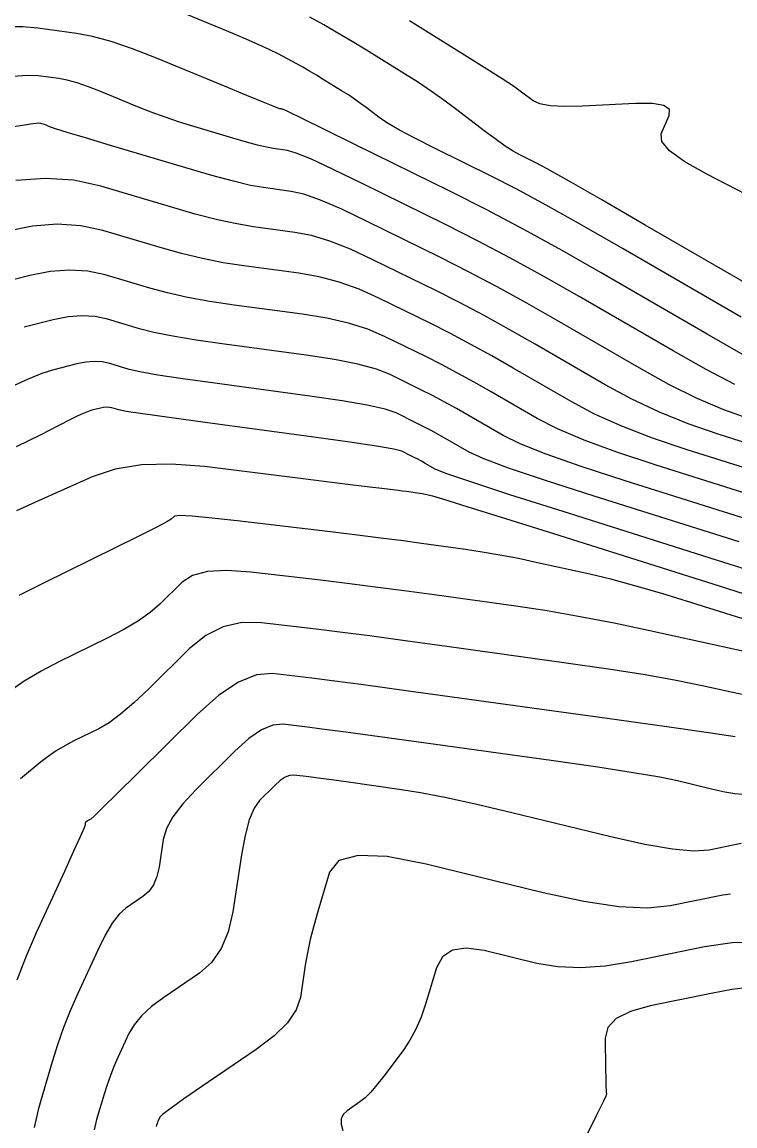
# Model space of a CAD drawing. Extents: x 2082232 to 2083549, y 592624 to 593832.
# Drawn here: x 2083009.63 to 2083036.95, y 593319.73 to 593362.05 of the extents above; entities that cross this region are included whole.
import ezdxf

# ---------------------------------------------------------------- set-up
doc = ezdxf.new("R2010")
doc.units = 0
doc.layers.add('DT_X_Contour_Major', color=7, linetype='Continuous')
doc.layers.add('DT_X_Contour_Minor', color=7, linetype='Continuous')

msp = doc.modelspace()

# ---------------------------------------------------------------- linework, layer by layer
at = {"layer": 'DT_X_Contour_Major'}
for points in [[(2083036.953, 593348.159), (2083035.847, 593348.731), (2083034.579, 593349.443), (2083030.981, 593351.529), (2083029.65, 593352.287), (2083028.353, 593353), (2083027.09, 593353.667), (2083025.863, 593354.287), (2083022.635, 593355.879), (2083021.55, 593356.405), (2083020.716, 593356.789), (2083020.132, 593357.03), (2083019.799, 593357.129), (2083019.247, 593357.204), (2083018.995, 593357.249), (2083018.655, 593357.329), (2083018.227, 593357.445), (2083017.71, 593357.595), (2083016.215, 593358.042), (2083015.659, 593358.216), (2083015.114, 593358.401), (2083014.579, 593358.598), (2083014.054, 593358.807), (2083012.669, 593359.379), (2083012.177, 593359.571), (2083011.741, 593359.721), (2083011.36, 593359.826), (2083011.035, 593359.888), (2083010.242, 593359.995), (2083009.852, 593360.008), (2083009.277, 593359.965)], [(2083037.683, 593342.91), (2083032.744, 593344.47), (2083031.062, 593345.017), (2083029.721, 593345.489), (2083028.722, 593345.885), (2083028.063, 593346.206), (2083026.762, 593346.96), (2083026.28, 593347.235), (2083025.811, 593347.493), (2083025.354, 593347.734), (2083024.91, 593347.958), (2083023.742, 593348.534), (2083023.212, 593348.743), (2083022.499, 593348.937), (2083021.601, 593349.117), (2083020.52, 593349.282), (2083017.391, 593349.703), (2083016.307, 593349.858), (2083015.402, 593350.008), (2083014.675, 593350.153), (2083014.126, 593350.293), (2083012.901, 593350.659), (2083012.427, 593350.761), (2083011.923, 593350.792), (2083011.389, 593350.752), (2083010.825, 593350.64), (2083009.713, 593350.358)], [(2083037.415, 593337.89), (2083033.694, 593338.712), (2083032.327, 593339.002), (2083031.014, 593339.256), (2083029.757, 593339.474), (2083028.555, 593339.655), (2083025.423, 593340.089), (2083024.27, 593340.247), (2083023.16, 593340.393), (2083022.094, 593340.528), (2083021.07, 593340.652), (2083018.399, 593340.967), (2083017.483, 593341.031), (2083016.737, 593340.987), (2083016.163, 593340.835), (2083015.759, 593340.575), (2083014.909, 593339.737), (2083014.544, 593339.419), (2083014.085, 593339.095), (2083013.531, 593338.765), (2083012.884, 593338.427), (2083011.034, 593337.519), (2083010.357, 593337.164), (2083009.715, 593336.779), (2083009.107, 593336.366)], [(2083036.779, 593328.617), (2083036.489, 593328.58), (2083034.474, 593328.166), (2083033.603, 593328.082), (2083032.5, 593328.139), (2083031.166, 593328.337), (2083029.6, 593328.676), (2083025.115, 593329.77), (2083023.622, 593330.058), (2083022.508, 593330.103), (2083021.771, 593329.904), (2083021.413, 593329.462), (2083020.963, 593327.957), (2083020.806, 593327.406), (2083020.674, 593326.878), (2083020.566, 593326.376), (2083020.483, 593325.898), (2083020.295, 593324.655), (2083020.135, 593324.181), (2083019.799, 593323.691), (2083019.286, 593323.183), (2083018.595, 593322.66), (2083016.518, 593321.241), (2083015.833, 593320.769), (2083015.337, 593320.416), (2083015.03, 593320.183), (2083014.911, 593320.07), (2083014.847, 593319.929), (2083014.823, 593319.875), (2083014.802, 593319.821), (2083014.782, 593319.766), (2083014.765, 593319.71)]]:
    msp.add_lwpolyline(points, dxfattribs=at)
at = {"layer": 'DT_X_Contour_Minor'}
for points in [[(2083037.185, 593350.738), (2083032.669, 593353.356), (2083031.085, 593354.266), (2083029.717, 593355.032), (2083028.567, 593355.654), (2083027.633, 593356.133), (2083025.434, 593357.218), (2083024.686, 593357.594), (2083024.093, 593357.908), (2083023.655, 593358.159), (2083023.37, 593358.349), (2083022.818, 593358.773), (2083022.604, 593358.932), (2083022.376, 593359.093), (2083022.134, 593359.255), (2083021.877, 593359.417), (2083021.174, 593359.853), (2083020.911, 593360.014), (2083020.65, 593360.168), (2083020.389, 593360.317), (2083020.129, 593360.46), (2083019.439, 593360.832), (2083019.121, 593360.992), (2083018.684, 593361.193), (2083018.13, 593361.434), (2083017.458, 593361.716), (2083015.507, 593362.521)], [(2083038.488, 593351.386), (2083033.513, 593354.27), (2083031.852, 593355.23), (2083030.6, 593355.948), (2083029.757, 593356.425), (2083029.323, 593356.659), (2083028.71, 593356.961), (2083028.455, 593357.102), (2083028.15, 593357.296), (2083027.795, 593357.545), (2083027.39, 593357.848), (2083026.242, 593358.729), (2083025.797, 593359.06), (2083025.322, 593359.394), (2083024.819, 593359.73), (2083024.285, 593360.069), (2083022.825, 593360.975), (2083022.278, 593361.308), (2083021.734, 593361.63), (2083021.192, 593361.939), (2083020.652, 593362.235)], [(2083037.272, 593349.3), (2083035.882, 593350.091), (2083031.825, 593352.442), (2083030.324, 593353.298), (2083028.861, 593354.102), (2083027.438, 593354.853), (2083026.053, 593355.553), (2083022.413, 593357.348), (2083021.217, 593357.938), (2083020.359, 593358.359), (2083019.838, 593358.613), (2083019.655, 593358.699), (2083019.618, 593358.704), (2083019.601, 593358.707), (2083019.577, 593358.712), (2083019.548, 593358.72), (2083019.513, 593358.731), (2083019.411, 593358.761), (2083019.256, 593358.821), (2083018.867, 593358.979), (2083018.243, 593359.235), (2083017.385, 593359.589), (2083014.786, 593360.662), (2083013.864, 593361.023), (2083013.046, 593361.303), (2083012.331, 593361.501), (2083011.721, 593361.617), (2083010.234, 593361.818), (2083009.655, 593361.868), (2083009.035, 593361.868)], [(2083038.526, 593354.859), (2083035.881, 593356.218), (2083035.027, 593356.697), (2083034.45, 593357.114), (2083034.15, 593357.471), (2083034.127, 593357.766), (2083034.436, 593358.47), (2083034.442, 593358.697), (2083034.228, 593358.848), (2083033.794, 593358.924), (2083033.141, 593358.925), (2083031.106, 593358.825), (2083030.416, 593358.81), (2083029.87, 593358.84), (2083029.469, 593358.914), (2083029.214, 593359.032), (2083028.725, 593359.407), (2083028.46, 593359.595), (2083028.034, 593359.876), (2083027.445, 593360.251), (2083026.694, 593360.72), (2083024.475, 593362.097)], [(2083037.494, 593346.842), (2083036.531, 593347.185), (2083035.507, 593347.625), (2083034.422, 593348.162), (2083033.275, 593348.796), (2083030.138, 593350.615), (2083028.976, 593351.277), (2083027.844, 593351.899), (2083026.743, 593352.48), (2083025.672, 593353.021), (2083022.856, 593354.41), (2083021.882, 593354.873), (2083021.072, 593355.219), (2083020.426, 593355.448), (2083019.944, 593355.56), (2083018.876, 593355.703), (2083018.39, 593355.791), (2083017.733, 593355.946), (2083016.906, 593356.169), (2083015.908, 593356.459), (2083013.019, 593357.324), (2083012.063, 593357.611), (2083011.361, 593357.823), (2083010.915, 593357.961), (2083010.723, 593358.025), (2083010.551, 593358.096), (2083010.49, 593358.12), (2083010.436, 593358.138), (2083010.389, 593358.151), (2083010.349, 593358.159), (2083010.251, 593358.172), (2083010.159, 593358.166), (2083009.956, 593358.138), (2083009.642, 593358.088), (2083009.218, 593358.016)], [(2083039.407, 593345.27), (2083036.307, 593346.249), (2083035.164, 593346.643), (2083034.061, 593347.091), (2083032.997, 593347.593), (2083031.972, 593348.148), (2083029.294, 593349.701), (2083028.302, 593350.266), (2083027.336, 593350.797), (2083026.396, 593351.294), (2083025.482, 593351.755), (2083023.078, 593352.941), (2083022.215, 593353.34), (2083021.429, 593353.648), (2083020.72, 593353.865), (2083020.088, 593353.99), (2083018.504, 593354.203), (2083017.86, 593354.311), (2083017.113, 593354.473), (2083016.264, 593354.69), (2083015.313, 593354.962), (2083012.641, 593355.762), (2083011.612, 593355.985), (2083010.529, 593356.057), (2083009.393, 593355.976)], [(2083038.832, 593344.484), (2083035.119, 593345.656), (2083033.797, 593346.101), (2083032.614, 593346.557), (2083031.572, 593347.024), (2083030.669, 593347.501), (2083028.45, 593348.788), (2083027.628, 593349.256), (2083026.828, 593349.696), (2083026.049, 593350.107), (2083025.291, 593350.49), (2083023.299, 593351.472), (2083022.547, 593351.808), (2083021.785, 593352.078), (2083021.014, 593352.282), (2083020.232, 593352.421), (2083018.133, 593352.703), (2083017.342, 593352.826), (2083016.542, 593352.985), (2083015.734, 593353.178), (2083014.917, 593353.406), (2083012.728, 593354.061), (2083011.88, 593354.243), (2083010.979, 593354.298), (2083010.024, 593354.226), (2083009.016, 593354.027)], [(2083038.258, 593343.697), (2083033.931, 593345.063), (2083032.429, 593345.559), (2083031.168, 593346.023), (2083030.147, 593346.454), (2083029.366, 593346.853), (2083027.606, 593347.874), (2083026.954, 593348.245), (2083026.319, 593348.594), (2083025.701, 593348.92), (2083025.101, 593349.224), (2083023.521, 593350.003), (2083022.88, 593350.276), (2083022.142, 593350.508), (2083021.307, 593350.7), (2083020.376, 593350.851), (2083017.762, 593351.203), (2083016.825, 593351.342), (2083015.972, 593351.496), (2083015.204, 593351.665), (2083014.522, 593351.85), (2083012.814, 593352.36), (2083012.153, 593352.502), (2083011.451, 593352.545), (2083010.707, 593352.489), (2083009.921, 593352.333), (2083007.77, 593351.787)], [(2083037.108, 593342.124), (2083031.556, 593343.877), (2083029.695, 593344.475), (2083028.275, 593344.955), (2083027.297, 593345.316), (2083026.76, 593345.558), (2083025.918, 593346.047), (2083025.606, 593346.224), (2083025.303, 593346.391), (2083025.007, 593346.547), (2083024.719, 593346.692), (2083023.964, 593347.065), (2083023.545, 593347.211), (2083022.855, 593347.367), (2083021.895, 593347.534), (2083020.664, 593347.712), (2083017.02, 593348.202), (2083015.79, 593348.374), (2083014.831, 593348.52), (2083014.145, 593348.641), (2083013.73, 593348.737), (2083012.988, 593348.959), (2083012.7, 593349.02), (2083012.395, 593349.039), (2083012.071, 593349.015), (2083011.73, 593348.947), (2083010.794, 593348.709), (2083010.385, 593348.579), (2083009.859, 593348.366), (2083009.216, 593348.07)], [(2083038.568, 593340.695), (2083036.533, 593341.337), (2083030.368, 593343.284), (2083028.327, 593343.933), (2083026.829, 593344.421), (2083025.872, 593344.747), (2083025.457, 593344.911), (2083025.074, 593345.133), (2083024.932, 593345.214), (2083024.794, 593345.29), (2083024.66, 593345.361), (2083024.529, 593345.427), (2083024.185, 593345.596), (2083023.877, 593345.678), (2083023.212, 593345.797), (2083022.189, 593345.952), (2083020.808, 593346.143), (2083016.649, 593346.702), (2083015.272, 593346.889), (2083014.261, 593347.031), (2083013.615, 593347.128), (2083013.335, 593347.18), (2083013.075, 593347.258), (2083012.974, 593347.28), (2083012.867, 593347.286), (2083012.754, 593347.277), (2083012.634, 593347.254), (2083012.306, 593347.171), (2083012.161, 593347.124), (2083011.973, 593347.047), (2083011.74, 593346.939), (2083011.463, 593346.801), (2083010.666, 593346.392), (2083010.325, 593346.22), (2083009.903, 593346.011), (2083009.397, 593345.765)], [(2083038.441, 593339.767), (2083036.404, 593340.41), (2083030.219, 593342.363), (2083028.177, 593343.007), (2083026.687, 593343.473), (2083025.751, 593343.763), (2083025.368, 593343.875), (2083025.083, 593343.938), (2083024.979, 593343.96), (2083024.878, 593343.979), (2083024.782, 593343.996), (2083024.69, 593344.01), (2083024.45, 593344.043), (2083024.346, 593344.057), (2083024.212, 593344.074), (2083024.049, 593344.094), (2083023.856, 593344.117), (2083023.303, 593344.182), (2083022.954, 593344.225), (2083022.32, 593344.302), (2083021.404, 593344.416), (2083020.203, 593344.564), (2083016.623, 593345.008), (2083015.347, 593345.108), (2083014.203, 593345.075), (2083013.192, 593344.91), (2083012.314, 593344.612), (2083010.148, 593343.64), (2083009.411, 593343.308)], [(2083038.517, 593338.775), (2083035.303, 593339.79), (2083034.155, 593340.143), (2083033.12, 593340.443), (2083032.199, 593340.69), (2083031.391, 593340.883), (2083029.389, 593341.325), (2083028.653, 593341.481), (2083027.946, 593341.618), (2083027.269, 593341.735), (2083026.622, 593341.832), (2083024.937, 593342.066), (2083024.231, 593342.161), (2083023.38, 593342.27), (2083022.382, 593342.392), (2083021.237, 593342.529), (2083017.991, 593342.912), (2083016.92, 593343.032), (2083016.142, 593343.106), (2083015.657, 593343.132), (2083015.465, 593343.111), (2083015.345, 593342.992), (2083015.177, 593342.89), (2083014.763, 593342.672), (2083014.102, 593342.34), (2083013.195, 593341.892), (2083010.45, 593340.544), (2083009.508, 593340.069)], [(2083038.051, 593336.088), (2083035.691, 593336.61), (2083034.702, 593336.81), (2083033.505, 593337.022), (2083032.1, 593337.244), (2083030.487, 593337.477), (2083025.909, 593338.112), (2083024.308, 593338.332), (2083022.941, 593338.516), (2083021.806, 593338.663), (2083020.903, 593338.774), (2083018.808, 593339.022), (2083018.046, 593339.03), (2083017.333, 593338.869), (2083016.668, 593338.539), (2083016.052, 593338.039), (2083014.473, 593336.482), (2083013.911, 593335.949), (2083013.406, 593335.518), (2083012.961, 593335.189), (2083012.573, 593334.963), (2083011.618, 593334.494), (2083011.269, 593334.31), (2083010.937, 593334.112), (2083010.624, 593333.898), (2083010.328, 593333.67), (2083009.562, 593333.04)], [(2083036.962, 593334.644), (2083035.945, 593334.799), (2083034.431, 593335.018), (2083032.42, 593335.299), (2083026.395, 593336.135), (2083024.347, 593336.418), (2083022.721, 593336.639), (2083021.518, 593336.799), (2083020.736, 593336.897), (2083019.216, 593337.076), (2083018.609, 593337.028), (2083017.928, 593336.75), (2083017.174, 593336.242), (2083016.345, 593335.503), (2083014.038, 593333.227), (2083013.278, 593332.479), (2083012.728, 593331.941), (2083012.39, 593331.614), (2083012.262, 593331.498), (2083012.202, 593331.469), (2083012.181, 593331.457), (2083012.16, 593331.445), (2083012.14, 593331.431), (2083012.122, 593331.417), (2083012.074, 593331.378), (2083012.059, 593331.363), (2083012.049, 593331.348), (2083012.044, 593331.334), (2083012.044, 593331.319), (2083012.052, 593331.281), (2083012.004, 593331.158), (2083011.854, 593330.818), (2083011.603, 593330.261), (2083011.249, 593329.487), (2083010.172, 593327.135), (2083009.783, 593326.241), (2083009.422, 593325.324)], [(2083037.243, 593332.434), (2083036.949, 593332.46), (2083036.57, 593332.525), (2083036.104, 593332.629), (2083034.746, 593332.96), (2083034.068, 593333.101), (2083033.049, 593333.276), (2083031.691, 593333.484), (2083029.993, 593333.727), (2083025.013, 593334.417), (2083023.335, 593334.649), (2083022.035, 593334.827), (2083021.113, 593334.95), (2083020.569, 593335.019), (2083019.624, 593335.131), (2083019.244, 593335.098), (2083018.811, 593334.916), (2083018.326, 593334.584), (2083017.789, 593334.103), (2083016.287, 593332.621), (2083015.786, 593332.085), (2083015.412, 593331.589), (2083015.163, 593331.133), (2083015.04, 593330.717), (2083014.879, 593329.66), (2083014.796, 593329.292), (2083014.665, 593328.98), (2083014.488, 593328.726), (2083014.263, 593328.528), (2083013.602, 593328.077), (2083013.349, 593327.849), (2083013.086, 593327.506), (2083012.812, 593327.048), (2083012.527, 593326.473), (2083011.755, 593324.786), (2083011.477, 593324.149), (2083011.221, 593323.503), (2083010.989, 593322.848), (2083010.78, 593322.185), (2083010.254, 593320.403), (2083010.086, 593319.678)], [(2083037.189, 593330.559), (2083035.962, 593330.307), (2083035.382, 593330.268), (2083034.56, 593330.339), (2083033.498, 593330.521), (2083032.194, 593330.813), (2083028.396, 593331.739), (2083027.059, 593332.056), (2083025.895, 593332.311), (2083024.904, 593332.504), (2083024.087, 593332.636), (2083022.14, 593332.907), (2083021.484, 593332.997), (2083020.975, 593333.067), (2083020.615, 593333.115), (2083020.402, 593333.142), (2083020.033, 593333.186), (2083019.884, 593333.173), (2083019.715, 593333.101), (2083019.525, 593332.972), (2083019.315, 593332.784), (2083018.728, 593332.204), (2083018.52, 593331.911), (2083018.335, 593331.468), (2083018.175, 593330.873), (2083018.038, 593330.127), (2083017.705, 593327.938), (2083017.532, 593327.175), (2083017.262, 593326.531), (2083016.894, 593326.003), (2083016.429, 593325.594), (2083015.06, 593324.659), (2083014.591, 593324.309), (2083014.211, 593323.961), (2083013.921, 593323.615), (2083013.719, 593323.272), (2083013.301, 593322.357), (2083013.15, 593322.012), (2083013.012, 593321.662), (2083012.886, 593321.307), (2083012.772, 593320.947), (2083012.487, 593319.982), (2083012.396, 593319.589)], [(2083037.903, 593326.785), (2083036.843, 593326.754), (2083035.789, 593326.6), (2083032.986, 593326.025), (2083031.972, 593325.86), (2083031.03, 593325.794), (2083030.161, 593325.829), (2083029.365, 593325.964), (2083027.339, 593326.458), (2083026.655, 593326.555), (2083026.122, 593326.476), (2083025.74, 593326.221), (2083025.509, 593325.79), (2083025.094, 593324.405), (2083024.923, 593323.904), (2083024.723, 593323.441), (2083024.492, 593323.016), (2083024.231, 593322.628), (2083023.496, 593321.645), (2083023.232, 593321.306), (2083022.991, 593321.028), (2083022.773, 593320.811), (2083022.578, 593320.654), (2083022.089, 593320.316), (2083021.941, 593320.174), (2083021.864, 593320.001), (2083021.858, 593319.798), (2083021.924, 593319.563)], [(2083037.489, 593325.047), (2083036.835, 593324.963), (2083036.035, 593324.815), (2083033.707, 593324.337), (2083032.944, 593324.125), (2083032.401, 593323.848), (2083032.078, 593323.505), (2083031.975, 593323.097), (2083031.995, 593321.922), (2083032.002, 593321.535), (2083032.008, 593321.256), (2083032.013, 593321.084), (2083032.017, 593321.02), (2083032.026, 593320.992), (2083032.028, 593320.98), (2083032.027, 593320.966), (2083032.024, 593320.95), (2083032.018, 593320.931), (2083032, 593320.876), (2083031.908, 593320.684), (2083031.646, 593320.149), (2083031.215, 593319.27)]]:
    msp.add_lwpolyline(points, dxfattribs=at)

doc.saveas('drawing.dxf')
